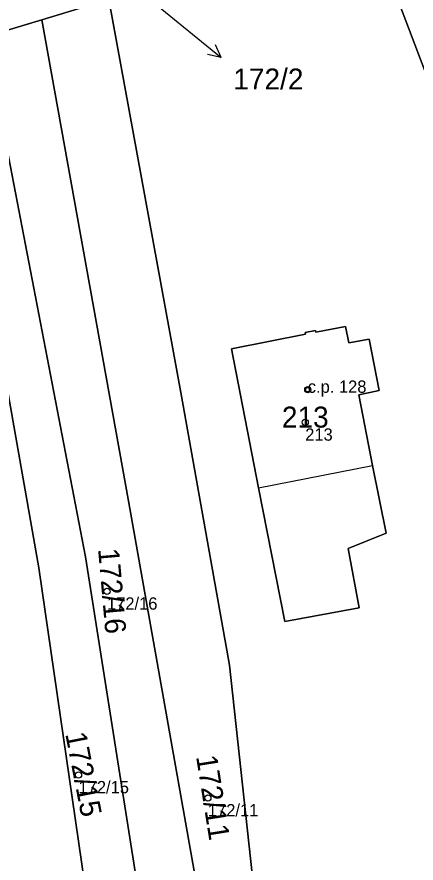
# Model space of a CAD drawing. Extents: x -603967 to -594699, y -1179315 to -1165625.
# Drawn here: x -597528.8 to -597496.4, y -1172732.7 to -1172664.1 of the extents above; entities that cross this region are included whole.
import ezdxf

# ---------------------------------------------------------------- set-up
doc = ezdxf.new("R2010")
doc.units = 0
for name, color, linetype in [('Definiční body', 7, 'Continuous'), ('Hranice parcel', 7, 'Continuous'), ('Parcelní čísla', 7, 'Continuous'), ('Polygon budovy', 7, 'Continuous'), ('Polygon parcely', 7, 'Continuous'), ('Pop  PČ popisy', 7, 'Continuous'), ('Vnitřní kresba', 7, 'Continuous'), ('Značky budov', 7, 'Continuous')]:
    doc.layers.add(name, color=color, linetype=linetype)

msp = doc.modelspace()

# ---------------------------------------------------------------- linework, layer by layer
at = {"layer": 'Definiční body'}
for centre in [(-597505.18, -1172694.31994), (-597505.39, -1172696.95994), (-597521.46, -1172710.64994), (-597523.77, -1172725.52994), (-597513.28, -1172727.39994)]:
    msp.add_circle(centre, 0.25, dxfattribs=at)
at = {"layer": 'Hranice parcel'}
for p, q in [((-597521.31, -1172662.67), (-597526.75, -1172664.34)), ((-597526.75, -1172664.34), (-597531.33, -1172665.74))]:
    msp.add_line(p, q, dxfattribs=at)
for points in [[(-597490.95, -1172680.44), (-597493.05, -1172675.44), (-597499.36, -1172658.8)], [(-597521.31, -1172662.67), (-597515.43, -1172694.83), (-597511.52, -1172716.63), (-597508.78, -1172742), (-597508.33, -1172749.24)], [(-597526.75, -1172664.34), (-597519.7, -1172703.49), (-597513.68, -1172737.28), (-597512.99, -1172772.07), (-597513.43, -1172774.55)], [(-597517.67, -1172773.97), (-597518.51, -1172737.65), (-597523.21, -1172707.85), (-597531.33, -1172665.74)], [(-597522.87, -1172773.26), (-597522.28, -1172768.57), (-597522.52, -1172739.46), (-597526.98, -1172708.75), (-597534.3, -1172667.32)], [(-597505.37, -1172689.83), (-597505.4, -1172689.68), (-597504.55, -1172689.52), (-597504.52, -1172689.66), (-597502.11, -1172689.19), (-597501.85, -1172690.53), (-597500.19, -1172690.21), (-597499.38, -1172694.39), (-597501.05, -1172694.72), (-597499.92, -1172700.46), (-597498.82, -1172705.95), (-597501.91, -1172707.18), (-597501, -1172711.98), (-597507.05, -1172713.11), (-597509.17, -1172702.28), (-597511.36, -1172691), (-597505.37, -1172689.83)]]:
    msp.add_lwpolyline(points, dxfattribs=at)
at = {"layer": 'Polygon budovy'}
msp.add_lwpolyline([(-597504.55, -1172689.52), (-597505.4, -1172689.68), (-597505.37, -1172689.83), (-597511.36, -1172691), (-597509.17, -1172702.28), (-597499.92, -1172700.46), (-597501.05, -1172694.72), (-597499.38, -1172694.39), (-597500.19, -1172690.21), (-597501.85, -1172690.53), (-597502.11, -1172689.19), (-597504.52, -1172689.66)], close=True, dxfattribs=at)
at = {"layer": 'Polygon parcely'}
for points in [[(-597508.78, -1172742), (-597508.33, -1172749.24), (-597483.85, -1172750.31), (-597483.66, -1172745.7), (-597483.29, -1172735.25), (-597483.7, -1172727.94), (-597485.35, -1172710.64), (-597492.47, -1172711.84), (-597494.67, -1172698.83), (-597487.55, -1172697.63), (-597490.95, -1172680.44), (-597493.05, -1172675.44), (-597499.36, -1172658.8), (-597514.18, -1172657.42), (-597522.31, -1172656.59), (-597521.86, -1172659.19), (-597521.31, -1172662.67), (-597515.43, -1172694.83), (-597511.52, -1172716.63)], [(-597557.04, -1172679.77), (-597545.49, -1172673.32), (-597542.15, -1172671.52), (-597534.3, -1172667.32), (-597531.33, -1172665.74), (-597526.75, -1172664.34), (-597521.31, -1172662.67), (-597521.86, -1172659.19), (-597523.85, -1172659.93), (-597528.79, -1172661.59), (-597531.93, -1172662.65), (-597535.51, -1172664.61), (-597542.96, -1172668.63), (-597546.76, -1172670.68), (-597557.51, -1172676.47), (-597560.36, -1172678.01), (-597560.72, -1172681.78)], [(-597513.43, -1172774.55), (-597508.93, -1172775.18), (-597507.34, -1172765.31), (-597508.33, -1172749.24), (-597508.78, -1172742), (-597511.52, -1172716.63), (-597515.43, -1172694.83), (-597521.31, -1172662.67), (-597526.75, -1172664.34), (-597519.7, -1172703.49), (-597513.68, -1172737.28), (-597512.99, -1172772.07)], [(-597517.67, -1172773.97), (-597513.43, -1172774.55), (-597512.99, -1172772.07), (-597513.68, -1172737.28), (-597519.7, -1172703.49), (-597526.75, -1172664.34), (-597531.33, -1172665.74), (-597523.21, -1172707.85), (-597518.51, -1172737.65)], [(-597517.67, -1172773.97), (-597518.51, -1172737.65), (-597523.21, -1172707.85), (-597531.33, -1172665.74), (-597534.3, -1172667.32), (-597526.98, -1172708.75), (-597522.52, -1172739.46), (-597522.28, -1172768.57), (-597522.87, -1172773.26)], [(-597534.3, -1172667.32), (-597542.15, -1172671.52), (-597537.73, -1172693.52), (-597533.92, -1172717.49), (-597529.67, -1172755.13), (-597529.06, -1172772.42), (-597522.87, -1172773.26), (-597522.28, -1172768.57), (-597522.52, -1172739.46), (-597526.98, -1172708.75)], [(-597505.37, -1172689.83), (-597511.36, -1172691), (-597509.17, -1172702.28), (-597507.05, -1172713.11), (-597501, -1172711.98), (-597501.91, -1172707.18), (-597498.82, -1172705.95), (-597499.92, -1172700.46), (-597501.05, -1172694.72), (-597499.38, -1172694.39), (-597500.19, -1172690.21), (-597501.85, -1172690.53), (-597502.11, -1172689.19), (-597504.52, -1172689.66), (-597504.55, -1172689.52), (-597505.4, -1172689.68)], [(-597505.37, -1172689.83), (-597505.4, -1172689.68), (-597504.55, -1172689.52), (-597504.52, -1172689.66), (-597502.11, -1172689.19), (-597501.85, -1172690.53), (-597500.19, -1172690.21), (-597499.38, -1172694.39), (-597501.05, -1172694.72), (-597499.92, -1172700.46), (-597498.82, -1172705.95), (-597501.91, -1172707.18), (-597501, -1172711.98), (-597507.05, -1172713.11), (-597509.17, -1172702.28), (-597511.36, -1172691)]]:
    msp.add_lwpolyline(points, close=True, dxfattribs=at)
msp.add_lwpolyline([(-597499.36, -1172658.8), (-597493.05, -1172675.44), (-597490.95, -1172680.44), (-597483.58, -1172716.09), (-597483.04, -1172722.22), (-597482.2, -1172737.01), (-597483.37, -1172775.75), (-597482.06, -1172775.68), (-597481.09, -1172775.43), (-597480.15, -1172763.32), (-597479.9, -1172757.24), (-597479.53, -1172749.12), (-597479.52, -1172746.91), (-597479.39, -1172743.07), (-597479.5, -1172735.03), (-597479.59, -1172727.88), (-597480.31, -1172716.47), (-597482.51, -1172704.39), (-597484.03, -1172696.53), (-597485.39, -1172686.2), (-597487, -1172677.23), (-597487.11, -1172674.22), (-597488.54, -1172667.57), (-597489.54, -1172663.6)], dxfattribs=at)
at = {"layer": 'Pop  PČ popisy'}
for p, q in [((-597522.95, -1172658.6), (-597514.54, -1172665.52)), ((-597514.54, -1172665.52), (-597512.208, -1172667.409)), ((-597512.208, -1172667.409), (-597512.671, -1172666.389)), ((-597512.208, -1172667.409), (-597513.301, -1172667.167))]:
    msp.add_line(p, q, dxfattribs=at)
at = {"layer": 'Vnitřní kresba'}
msp.add_line((-597509.17, -1172702.28), (-597499.92, -1172700.46), dxfattribs=at)
at = {"layer": 'Značky budov'}
msp.add_circle((-597505.1868, -1172694.31916), 0.175, dxfattribs=at)

# ---------------------------------------------------------------- texts
at = {"layer": 'Definiční body'}
for s, p in [('c.p. 128', (-597505.18, -1172694.57)), ('213', (-597505.39, -1172698.449)), ('172/16', (-597521.46, -1172712.139)), ('172/15', (-597523.77, -1172727.019)), ('172/11', (-597513.28, -1172728.889))]:
    msp.add_text(s, height=0.999996, dxfattribs=at).set_placement(p)
at = {"layer": 'Parcelní čísla'}
for s, p in [('172/2', (-597511.22, -1172669.995)), ('213', (-597507.28, -1172697.385))]:
    msp.add_text(s, height=1.699998, dxfattribs=at).set_placement(p)
for s, rotation, p in [('172/16', 275, (-597522.185, -1172707.233)), ('172/15', 281, (-597524.848, -1172722.208)), ('172/11', 279, (-597514.242, -1172724.042))]:
    msp.add_text(s, height=1.699998, rotation=rotation, dxfattribs=at).set_placement(p)

doc.saveas('drawing.dxf')
